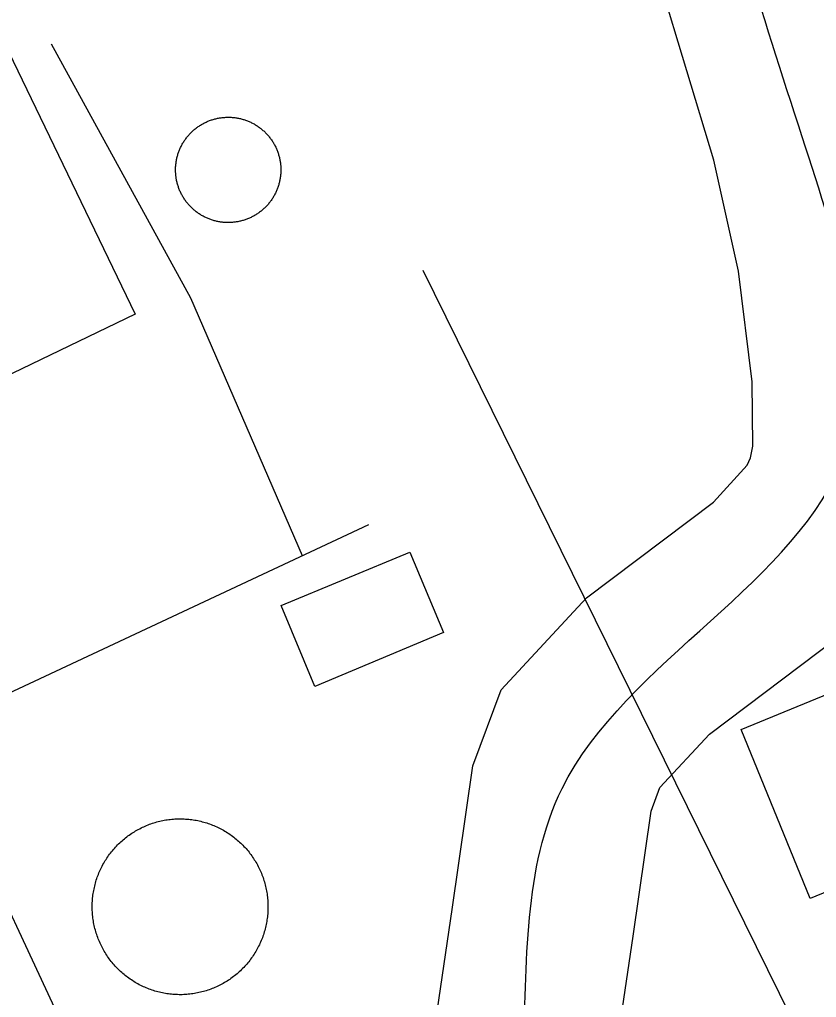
# Model space of a CAD drawing. Extents: x 3651524 to 3689615, y 505651 to 531377.
# Drawn here: x 3679103.4 to 3679234.1, y 515768.8 to 515929.2 of the extents above; entities that cross this region are included whole.
import ezdxf

# ---------------------------------------------------------------- set-up
doc = ezdxf.new("R2010")
doc.units = 0
for name, color, linetype in [('V-BLDG-OTLN', 7, 'Continuous'), ('V-DOMW-TANK', 7, 'Continuous'), ('V-ROAD-CNTR', 7, 'Continuous'), ('V-UTIL-LINE', 7, 'Continuous')]:
    doc.layers.add(name, color=color, linetype=linetype)

msp = doc.modelspace()

# ---------------------------------------------------------------- linework, layer by layer
at = {"layer": 'V-BLDG-OTLN'}
for points in [[(3679075.825, 515858.453), (3679015.057, 515984.571), (3679047.763, 516000.331), (3679087.064, 515918.767), (3679100.884, 515925.425), (3679122.352, 515880.873)], [(3679172.921, 515828.665), (3679151.812, 515819.849), (3679146.286, 515833.079), (3679167.403, 515841.871)], [(3679233.103, 515785.086), (3679221.778, 515812.783), (3679239.208, 515819.91), (3679250.536, 515792.213)]]:
    msp.add_lwpolyline(points, close=True, dxfattribs=at)
at = {"layer": 'V-DOMW-TANK'}
for points in [[(3679134.431, 515912.549), (3679134.57, 515912.603), (3679134.711, 515912.656), (3679134.855, 515912.705), (3679134.998, 515912.752), (3679135.141, 515912.795), (3679135.287, 515912.84), (3679135.432, 515912.877), (3679135.577, 515912.914), (3679135.725, 515912.949), (3679135.872, 515912.979), (3679136.02, 515913.01), (3679136.169, 515913.037), (3679136.317, 515913.059), (3679136.466, 515913.082), (3679136.616, 515913.1), (3679136.765, 515913.117), (3679136.917, 515913.131), (3679137.066, 515913.141), (3679137.216, 515913.149), (3679137.369, 515913.156), (3679137.519, 515913.158), (3679137.669, 515913.158), (3679137.82, 515913.156), (3679137.97, 515913.151), (3679138.121, 515913.143), (3679138.271, 515913.133), (3679138.422, 515913.121), (3679138.572, 515913.108), (3679138.721, 515913.088), (3679138.871, 515913.067), (3679139.018, 515913.045), (3679139.168, 515913.016), (3679139.315, 515912.99), (3679139.463, 515912.957), (3679139.61, 515912.926), (3679139.757, 515912.889), (3679139.905, 515912.85), (3679140.046, 515912.807), (3679140.192, 515912.766), (3679140.335, 515912.721), (3679140.478, 515912.672), (3679140.62, 515912.621), (3679140.761, 515912.566), (3679140.9, 515912.512), (3679141.04, 515912.453), (3679141.177, 515912.39), (3679141.314, 515912.328), (3679141.449, 515912.263), (3679141.584, 515912.193), (3679141.717, 515912.121), (3679141.848, 515912.052), (3679141.98, 515911.976), (3679142.109, 515911.898), (3679142.238, 515911.818), (3679142.365, 515911.738), (3679142.489, 515911.654), (3679142.612, 515911.568), (3679142.737, 515911.478), (3679142.854, 515911.388), (3679142.973, 515911.296), (3679143.092, 515911.202), (3679143.208, 515911.105), (3679143.321, 515911.007), (3679143.434, 515910.907), (3679143.544, 515910.804), (3679143.653, 515910.7), (3679143.759, 515910.593), (3679143.866, 515910.485), (3679143.968, 515910.374), (3679144.071, 515910.264), (3679144.169, 515910.149), (3679144.265, 515910.034), (3679144.361, 515909.918), (3679144.454, 515909.799), (3679144.546, 515909.676), (3679144.634, 515909.557), (3679144.722, 515909.434), (3679144.806, 515909.309), (3679144.888, 515909.182), (3679144.968, 515909.055), (3679145.045, 515908.926), (3679145.123, 515908.795), (3679145.195, 515908.662), (3679145.267, 515908.531), (3679145.336, 515908.398), (3679145.402, 515908.263), (3679145.465, 515908.126), (3679145.527, 515907.988), (3679145.586, 515907.849), (3679145.643, 515907.708), (3679145.699, 515907.571), (3679145.75, 515907.427), (3679145.799, 515907.286), (3679145.846, 515907.145), (3679145.891, 515906.999), (3679145.932, 515906.854), (3679145.973, 515906.708), (3679146.01, 515906.563), (3679146.043, 515906.416), (3679146.078, 515906.268)], [(3679129.073, 515905.775), (3679129.096, 515905.924), (3679129.122, 515906.074), (3679129.151, 515906.221), (3679129.182, 515906.366), (3679129.214, 515906.518), (3679129.251, 515906.661), (3679129.29, 515906.807), (3679129.331, 515906.952), (3679129.374, 515907.096), (3679129.421, 515907.241), (3679129.468, 515907.38), (3679129.52, 515907.524), (3679129.575, 515907.665), (3679129.63, 515907.804), (3679129.687, 515907.943), (3679129.749, 515908.083), (3679129.812, 515908.218), (3679129.878, 515908.355), (3679129.945, 515908.488), (3679130.017, 515908.621), (3679130.089, 515908.752), (3679130.165, 515908.885), (3679130.242, 515909.014), (3679130.32, 515909.139), (3679130.402, 515909.268), (3679130.486, 515909.393), (3679130.572, 515909.518), (3679130.662, 515909.639), (3679130.752, 515909.76), (3679130.845, 515909.879), (3679130.939, 515909.998), (3679131.035, 515910.112), (3679131.133, 515910.227), (3679131.234, 515910.34), (3679131.336, 515910.45), (3679131.441, 515910.559), (3679131.547, 515910.665), (3679131.656, 515910.77), (3679131.766, 515910.874), (3679131.877, 515910.974), (3679131.991, 515911.073), (3679132.106, 515911.171), (3679132.223, 515911.265), (3679132.342, 515911.359), (3679132.46, 515911.45), (3679132.583, 515911.54), (3679132.706, 515911.626), (3679132.831, 515911.71), (3679132.958, 515911.794), (3679133.085, 515911.873), (3679133.214, 515911.951), (3679133.341, 515912.027), (3679133.476, 515912.101), (3679133.609, 515912.173), (3679133.742, 515912.24), (3679133.878, 515912.308), (3679134.015, 515912.371), (3679134.152, 515912.433), (3679134.291, 515912.492), (3679134.431, 515912.549)], [(3679137.867, 515895.891), (3679137.718, 515895.887), (3679137.566, 515895.887), (3679137.417, 515895.889), (3679137.265, 515895.895), (3679137.116, 515895.899), (3679136.964, 515895.911), (3679136.814, 515895.924), (3679136.665, 515895.94), (3679136.515, 515895.958), (3679136.366, 515895.979), (3679136.216, 515896.001), (3679136.067, 515896.028), (3679135.92, 515896.055), (3679135.772, 515896.085), (3679135.625, 515896.12), (3679135.479, 515896.155), (3679135.334, 515896.194), (3679135.188, 515896.235), (3679135.041, 515896.28), (3679134.9, 515896.325), (3679134.758, 515896.374), (3679134.617, 515896.425), (3679134.474, 515896.479), (3679134.334, 515896.536), (3679134.197, 515896.593), (3679134.06, 515896.655), (3679133.923, 515896.718), (3679133.785, 515896.784), (3679133.652, 515896.851), (3679133.519, 515896.921), (3679133.386, 515896.995), (3679133.255, 515897.071), (3679133.126, 515897.146), (3679132.999, 515897.226), (3679132.872, 515897.308), (3679132.747, 515897.39), (3679132.622, 515897.478), (3679132.499, 515897.566), (3679132.381, 515897.656), (3679132.26, 515897.748), (3679132.143, 515897.845), (3679132.028, 515897.941), (3679131.914, 515898.039), (3679131.801, 515898.14), (3679131.69, 515898.242), (3679131.582, 515898.344), (3679131.475, 515898.453), (3679131.371, 515898.561), (3679131.266, 515898.67), (3679131.164, 515898.783), (3679131.066, 515898.895), (3679130.969, 515899.01), (3679130.873, 515899.129), (3679130.781, 515899.246), (3679130.691, 515899.366), (3679130.601, 515899.487), (3679130.515, 515899.612), (3679130.429, 515899.737), (3679130.347, 515899.862), (3679130.267, 515899.989), (3679130.189, 515900.118), (3679130.113, 515900.249), (3679130.04, 515900.38), (3679129.968, 515900.513), (3679129.9, 515900.648), (3679129.833, 515900.784), (3679129.769, 515900.919), (3679129.708, 515901.058), (3679129.649, 515901.195), (3679129.591, 515901.334), (3679129.538, 515901.476), (3679129.485, 515901.617), (3679129.438, 515901.76), (3679129.388, 515901.902), (3679129.343, 515902.047), (3679129.302, 515902.191), (3679129.264, 515902.338), (3679129.229, 515902.483), (3679129.192, 515902.631), (3679129.159, 515902.776), (3679129.13, 515902.926), (3679129.104, 515903.073), (3679129.081, 515903.223), (3679129.059, 515903.372), (3679129.04, 515903.522), (3679129.024, 515903.671), (3679129.01, 515903.821), (3679128.999, 515903.972), (3679128.991, 515904.122), (3679128.985, 515904.273), (3679128.983, 515904.423), (3679128.983, 515904.574), (3679128.985, 515904.724), (3679128.987, 515904.875), (3679128.997, 515905.027), (3679129.008, 515905.177), (3679129.02, 515905.326), (3679129.034, 515905.476), (3679129.053, 515905.625), (3679129.073, 515905.775)], [(3679146.078, 515906.268), (3679146.104, 515906.121), (3679146.131, 515905.971), (3679146.155, 515905.824), (3679146.176, 515905.674), (3679146.196, 515905.525), (3679146.211, 515905.375), (3679146.223, 515905.224), (3679146.235, 515905.074), (3679146.243, 515904.925), (3679146.25, 515904.773), (3679146.256, 515904.622), (3679146.256, 515904.472), (3679146.252, 515904.32), (3679146.246, 515904.171), (3679146.239, 515904.019), (3679146.229, 515903.87), (3679146.217, 515903.718), (3679146.2, 515903.569), (3679146.182, 515903.419), (3679146.162, 515903.27), (3679146.139, 515903.12), (3679146.112, 515902.973), (3679146.086, 515902.825), (3679146.055, 515902.678), (3679146.02, 515902.531), (3679145.987, 515902.383), (3679145.947, 515902.238), (3679145.906, 515902.094), (3679145.861, 515901.949), (3679145.815, 515901.803), (3679145.766, 515901.662), (3679145.715, 515901.521), (3679145.662, 515901.38), (3679145.605, 515901.24), (3679145.547, 515901.101), (3679145.486, 515900.964), (3679145.422, 515900.827), (3679145.357, 515900.691), (3679145.289, 515900.556), (3679145.219, 515900.423), (3679145.146, 515900.292), (3679145.07, 515900.161), (3679144.994, 515900.032), (3679144.914, 515899.903), (3679144.832, 515899.776), (3679144.748, 515899.651), (3679144.662, 515899.528), (3679144.574, 515899.405), (3679144.484, 515899.284), (3679144.392, 515899.166), (3679144.296, 515899.049), (3679144.2, 515898.932), (3679144.101, 515898.82), (3679144.001, 515898.707), (3679143.901, 515898.596), (3679143.794, 515898.488), (3679143.688, 515898.379), (3679143.579, 515898.275), (3679143.47, 515898.172), (3679143.358, 515898.07), (3679143.245, 515897.972), (3679143.128, 515897.875), (3679143.012, 515897.781), (3679142.895, 515897.687), (3679142.774, 515897.595), (3679142.651, 515897.507), (3679142.528, 515897.419), (3679142.403, 515897.335), (3679142.279, 515897.253), (3679142.152, 515897.173), (3679142.023, 515897.095), (3679141.891, 515897.019), (3679141.76, 515896.946), (3679141.627, 515896.874), (3679141.492, 515896.804), (3679141.357, 515896.739), (3679141.222, 515896.677), (3679141.083, 515896.614), (3679140.945, 515896.554), (3679140.806, 515896.499), (3679140.665, 515896.442), (3679140.523, 515896.391), (3679140.382, 515896.341), (3679140.237, 515896.294), (3679140.093, 515896.249), (3679139.948, 515896.208), (3679139.803, 515896.167), (3679139.657, 515896.131), (3679139.51, 515896.098), (3679139.362, 515896.065), (3679139.215, 515896.036), (3679139.069, 515896.01), (3679138.918, 515895.985), (3679138.768, 515895.965), (3679138.619, 515895.946), (3679138.469, 515895.932), (3679138.32, 515895.915), (3679138.168, 515895.905), (3679138.019, 515895.897), (3679137.867, 515895.891)], [(3679123.548, 515796.739), (3679123.777, 515796.843), (3679124.006, 515796.946), (3679124.238, 515797.044), (3679124.471, 515797.136), (3679124.707, 515797.226), (3679124.944, 515797.312), (3679125.182, 515797.394), (3679125.421, 515797.47), (3679125.661, 515797.544), (3679125.905, 515797.614), (3679126.146, 515797.677), (3679126.392, 515797.738), (3679126.636, 515797.794), (3679126.884, 515797.845), (3679127.129, 515797.892), (3679127.379, 515797.937), (3679127.627, 515797.974), (3679127.875, 515798.009), (3679128.123, 515798.04), (3679128.377, 515798.066), (3679128.627, 515798.087), (3679128.878, 515798.103), (3679129.128, 515798.115), (3679129.38, 515798.123), (3679129.632, 515798.128), (3679129.882, 515798.128), (3679130.136, 515798.123), (3679130.386, 515798.113), (3679130.638, 515798.099), (3679130.89, 515798.08), (3679131.139, 515798.058), (3679131.389, 515798.031), (3679131.639, 515797.999), (3679131.889, 515797.966), (3679132.137, 515797.925), (3679132.385, 515797.882), (3679132.632, 515797.833), (3679132.878, 515797.779), (3679133.122, 515797.722), (3679133.368, 515797.661), (3679133.609, 515797.595), (3679133.851, 515797.525), (3679134.093, 515797.452), (3679134.33, 515797.372), (3679134.568, 515797.29), (3679134.805, 515797.204), (3679135.039, 515797.114), (3679135.272, 515797.018), (3679135.504, 515796.919), (3679135.733, 515796.817), (3679135.963, 515796.71), (3679136.188, 515796.6), (3679136.411, 515796.485), (3679136.634, 515796.366), (3679136.853, 515796.243), (3679137.068, 515796.116), (3679137.286, 515795.987), (3679137.499, 515795.854), (3679137.709, 515795.715), (3679137.918, 515795.574), (3679138.123, 515795.428), (3679138.328, 515795.281), (3679138.529, 515795.129), (3679138.725, 515794.974), (3679138.922, 515794.814), (3679139.112, 515794.652), (3679139.303, 515794.486), (3679139.489, 515794.318), (3679139.673, 515794.146), (3679139.854, 515793.97), (3679140.032, 515793.792), (3679140.206, 515793.612), (3679140.376, 515793.427), (3679140.544, 515793.239), (3679140.71, 515793.049), (3679140.872, 515792.856), (3679141.029, 515792.659), (3679141.183, 515792.461), (3679141.332, 515792.26), (3679141.482, 515792.057), (3679141.625, 515791.85), (3679141.765, 515791.642), (3679141.9, 515791.429), (3679142.035, 515791.216), (3679142.164, 515791.001), (3679142.287, 515790.781), (3679142.412, 515790.562), (3679142.528, 515790.339), (3679142.643, 515790.114), (3679142.752, 515789.891), (3679142.858, 515789.659), (3679142.961, 515789.43), (3679143.057, 515789.198), (3679143.151, 515788.963), (3679143.241, 515788.729), (3679143.327, 515788.492), (3679143.407, 515788.254), (3679143.485, 515788.015), (3679143.559, 515787.775), (3679143.626, 515787.531)], [(3679117.967, 515775.364), (3679117.823, 515775.571), (3679117.684, 515775.78), (3679117.547, 515775.991), (3679117.414, 515776.206), (3679117.285, 515776.421), (3679117.16, 515776.64), (3679117.039, 515776.861), (3679116.92, 515777.082), (3679116.808, 515777.308), (3679116.697, 515777.533), (3679116.59, 515777.762), (3679116.49, 515777.992), (3679116.392, 515778.223), (3679116.298, 515778.457), (3679116.208, 515778.692), (3679116.124, 515778.93), (3679116.042, 515779.167), (3679115.964, 515779.407), (3679115.892, 515779.648), (3679115.822, 515779.89), (3679115.757, 515780.132), (3679115.698, 515780.378), (3679115.642, 515780.623), (3679115.589, 515780.869), (3679115.542, 515781.115), (3679115.499, 515781.365), (3679115.46, 515781.613), (3679115.425, 515781.862), (3679115.397, 515782.112), (3679115.37, 515782.362), (3679115.349, 515782.614), (3679115.329, 515782.864), (3679115.319, 515783.116), (3679115.31, 515783.366), (3679115.306, 515783.617), (3679115.308, 515783.869), (3679115.313, 515784.121), (3679115.323, 515784.373), (3679115.335, 515784.623), (3679115.353, 515784.875), (3679115.376, 515785.125), (3679115.403, 515785.375), (3679115.435, 515785.622), (3679115.47, 515785.874), (3679115.511, 515786.122), (3679115.554, 515786.368), (3679115.603, 515786.618), (3679115.657, 515786.864), (3679115.714, 515787.109), (3679115.775, 515787.355), (3679115.841, 515787.595), (3679115.911, 515787.836), (3679115.984, 515788.078), (3679116.062, 515788.318), (3679116.146, 515788.555), (3679116.232, 515788.791), (3679116.322, 515789.026), (3679116.416, 515789.258), (3679116.517, 515789.489), (3679116.619, 515789.721), (3679116.726, 515789.95), (3679116.836, 515790.173), (3679116.951, 515790.394), (3679117.07, 515790.62), (3679117.193, 515790.839), (3679117.32, 515791.056), (3679117.447, 515791.273), (3679117.584, 515791.486), (3679117.721, 515791.697), (3679117.862, 515791.904), (3679118.006, 515792.111), (3679118.155, 515792.313), (3679118.307, 515792.514), (3679118.46, 515792.713), (3679118.62, 515792.907), (3679118.784, 515793.1), (3679118.948, 515793.29), (3679119.12, 515793.475), (3679119.29, 515793.659), (3679119.464, 515793.839), (3679119.642, 515794.017), (3679119.824, 515794.191), (3679120.009, 515794.363), (3679120.197, 515794.531), (3679120.387, 515794.695), (3679120.578, 515794.857), (3679120.777, 515795.015), (3679120.975, 515795.168), (3679121.174, 515795.32), (3679121.379, 515795.467), (3679121.586, 515795.611), (3679121.794, 515795.752), (3679122.005, 515795.889), (3679122.22, 515796.02), (3679122.435, 515796.149), (3679122.655, 515796.276), (3679122.874, 515796.397), (3679123.097, 515796.514), (3679123.324, 515796.626), (3679123.548, 515796.739)], [(3679143.626, 515787.531), (3679143.692, 515787.29), (3679143.751, 515787.044), (3679143.808, 515786.8), (3679143.86, 515786.552), (3679143.907, 515786.307), (3679143.95, 515786.059), (3679143.987, 515785.809), (3679144.023, 515785.559), (3679144.052, 515785.309), (3679144.077, 515785.059), (3679144.099, 515784.809), (3679144.118, 515784.558), (3679144.13, 515784.308), (3679144.136, 515784.056), (3679144.142, 515783.804), (3679144.14, 515783.552), (3679144.136, 515783.3), (3679144.126, 515783.048), (3679144.114, 515782.798), (3679144.095, 515782.546), (3679144.073, 515782.297), (3679144.046, 515782.045), (3679144.013, 515781.797), (3679143.978, 515781.547), (3679143.939, 515781.299), (3679143.894, 515781.051), (3679143.845, 515780.804), (3679143.792, 515780.558), (3679143.737, 515780.312), (3679143.675, 515780.068), (3679143.608, 515779.827), (3679143.538, 515779.585), (3679143.464, 515779.343), (3679143.387, 515779.106), (3679143.305, 515778.866), (3679143.217, 515778.631), (3679143.126, 515778.395), (3679143.032, 515778.164), (3679142.932, 515777.932), (3679142.829, 515777.703), (3679142.723, 515777.473), (3679142.612, 515777.248), (3679142.496, 515777.025), (3679142.377, 515776.802), (3679142.256, 515776.583), (3679142.129, 515776.366), (3679142, 515776.15), (3679141.867, 515775.935), (3679141.728, 515775.727), (3679141.586, 515775.518), (3679141.443, 515775.311), (3679141.293, 515775.108), (3679141.142, 515774.907), (3679140.986, 515774.709), (3679140.829, 515774.514), (3679140.667, 515774.324), (3679140.501, 515774.133), (3679140.331, 515773.947), (3679140.159, 515773.763), (3679139.985, 515773.582), (3679139.807, 515773.404), (3679139.624, 515773.23), (3679139.44, 515773.058), (3679139.254, 515772.892), (3679139.063, 515772.726), (3679138.869, 515772.564), (3679138.674, 515772.407), (3679138.475, 515772.253), (3679138.273, 515772.102), (3679138.07, 515771.954), (3679137.863, 515771.811), (3679137.654, 515771.669), (3679137.443, 515771.534), (3679137.228, 515771.401), (3679137.013, 515771.272), (3679136.794, 515771.145), (3679136.575, 515771.024), (3679136.352, 515770.908), (3679136.128, 515770.793), (3679135.901, 515770.682), (3679135.674, 515770.578), (3679135.442, 515770.478), (3679135.211, 515770.377), (3679134.977, 515770.285), (3679134.742, 515770.195), (3679134.504, 515770.109), (3679134.269, 515770.027), (3679134.027, 515769.951), (3679133.788, 515769.877), (3679133.546, 515769.808), (3679133.302, 515769.744), (3679133.058, 515769.683), (3679132.813, 515769.628), (3679132.569, 515769.576), (3679132.319, 515769.529), (3679132.071, 515769.486), (3679131.824, 515769.447), (3679131.574, 515769.413), (3679131.324, 515769.382), (3679131.074, 515769.357)], [(3679131.074, 515769.357), (3679130.822, 515769.335), (3679130.57, 515769.318), (3679130.32, 515769.306), (3679130.068, 515769.298), (3679129.816, 515769.294), (3679129.565, 515769.294), (3679129.313, 515769.3), (3679129.063, 515769.308), (3679128.811, 515769.322), (3679128.559, 515769.341), (3679128.309, 515769.363), (3679128.059, 515769.39), (3679127.809, 515769.421), (3679127.56, 515769.456), (3679127.312, 515769.497), (3679127.064, 515769.542), (3679126.818, 515769.589), (3679126.57, 515769.642), (3679126.327, 515769.701), (3679126.083, 515769.759), (3679125.839, 515769.826), (3679125.598, 515769.896), (3679125.358, 515769.97), (3679125.118, 515770.049), (3679124.881, 515770.131), (3679124.643, 515770.217), (3679124.41, 515770.308), (3679124.176, 515770.404), (3679123.945, 515770.502), (3679123.715, 515770.605), (3679123.488, 515770.711), (3679123.261, 515770.824), (3679123.038, 515770.938), (3679122.814, 515771.055), (3679122.595, 515771.178), (3679122.378, 515771.305), (3679122.163, 515771.434), (3679121.952, 515771.569), (3679121.739, 515771.706), (3679121.53, 515771.846), (3679121.323, 515771.993), (3679121.121, 515772.141), (3679120.922, 515772.292), (3679120.723, 515772.448), (3679120.529, 515772.607), (3679120.336, 515772.769), (3679120.146, 515772.935), (3679119.959, 515773.103), (3679119.775, 515773.275), (3679119.597, 515773.451), (3679119.415, 515773.629), (3679119.243, 515773.81), (3679119.073, 515773.996), (3679118.905, 515774.182), (3679118.739, 515774.373), (3679118.579, 515774.565), (3679118.419, 515774.762), (3679118.266, 515774.961), (3679118.114, 515775.161), (3679117.967, 515775.364)]]:
    msp.add_lwpolyline(points, dxfattribs=at)
at = {"layer": 'V-ROAD-CNTR'}
for points in [[(3678966.755, 516073.015), (3679147.773, 515684.058)], [(3679159.294, 515689.401), (3679165.303, 515725.415), (3679171.101, 515761.361), (3679174.345, 515783.259), (3679177.767, 515806.81), (3679182.367, 515819.286), (3679196.367, 515834.364), (3679217.208, 515850.073), (3679222.721, 515856.134), (3679223.287, 515857.288), (3679223.653, 515859.224), (3679223.539, 515869.786), (3679221.328, 515887.943), (3679217.258, 515906.104), (3679208.395, 515935.45), (3679200.162, 515966.103), (3679196.773, 515983.833), (3679188.068, 516038.317)], [(3679192.23, 515704.517), (3679194.907, 515720.557), (3679200.749, 515756.775), (3679204.027, 515778.905), (3679207.003, 515799.384), (3679208.437, 515803.274), (3679216.545, 515812.006), (3679237.509, 515827.807), (3679247.78, 515839.1), (3679252.01, 515847.726), (3679253.682, 515856.576), (3679253.518, 515871.766), (3679249.152, 515907.634)]]:
    msp.add_lwpolyline(points, dxfattribs=at)
msp.add_spline([(3679174.089, 515686.932), (3679185.925, 515759.068), (3679192.385, 515803.097), (3679238.667, 515857.9), (3679231.774, 515909.918), (3679214.792, 515969.461), (3679208.824, 516003.481)], degree=3, dxfattribs=at)
at = {"layer": 'V-UTIL-LINE'}
for p, q in [((3679131.494, 515883.488), (3679108.609, 515925.136)), ((3679149.78, 515841.265), (3679131.494, 515883.488)), ((3678967.256, 515755.933), (3679160.68, 515846.358))]:
    msp.add_line(p, q, dxfattribs=at)
msp.add_lwpolyline([(3679169.56, 515888.092), (3679241.142, 515742.799), (3679268.345, 515685.361)], dxfattribs=at)

doc.saveas('drawing.dxf')
